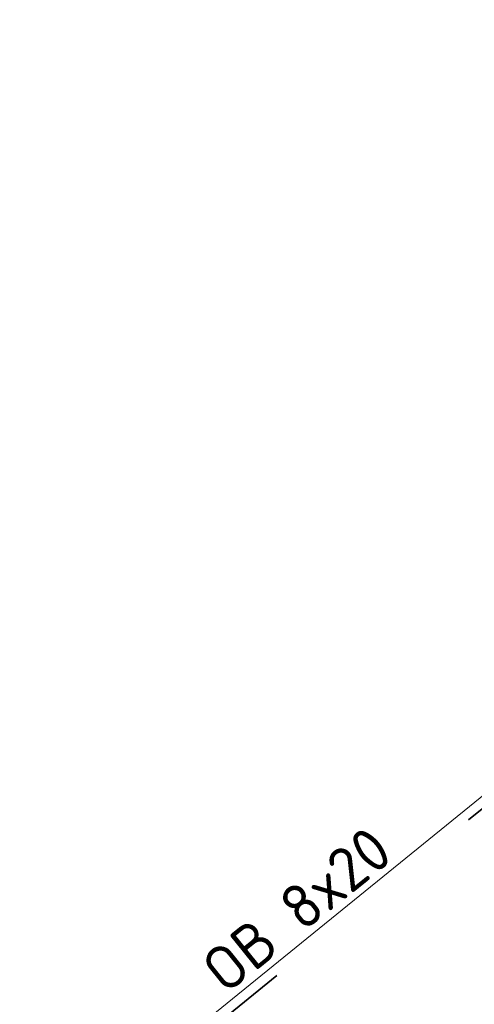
# Model space of a CAD drawing. Header units: metres. Extents: x 92403 to 95147, y 464428 to 465602.
# Tile 455 of 568: x 93261.99 to 93265.67, y 465119.57 to 465127.53. Entities that reach past the tile are written whole.
import ezdxf

# ---------------------------------------------------------------- set-up
doc = ezdxf.new("R2010")
doc.units = ezdxf.units.M
doc.linetypes.add('VH-OPSLUITBAND_80X200', pattern=[14, 8, -2, 2, -2])
for name, color, linetype, lineweight in [('N-WE-VH-KANTOPSLUITING_OPSLUITBAND_80X200-G', 7, 'VH-OPSLUITBAND_80X200', 35), ('N-WE-VH-KANTOPSLUITING_TROTTOIRBAND_130 150-T18', 10, 'CONTINUOUS', 18), ('N-WE-VH-KANTOPSLUITING_VOORKANTBAND-G', 50, 'CONTINUOUS', 35)]:
    doc.layers.add(name, color=color, linetype=linetype, lineweight=lineweight)
doc.styles.add('NLCS-ISO-M200-T18', font='NLCS-ISO.ttf', dxfattribs={"height": 0.36})

msp = doc.modelspace()

# ---------------------------------------------------------------- linework, layer by layer
at = {"layer": 'N-WE-VH-KANTOPSLUITING_OPSLUITBAND_80X200-G', "flags": 128}
msp.add_lwpolyline([(93266.66819851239, 465110.2682744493), (93263.22798902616, 465113.6520039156, -0.4606260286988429), (93263.58120488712, 465119.3997922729), (93278.88873649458, 465131.8233773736), (93281.38575891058, 465128.7453204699, 0.007736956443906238), (93271.02659537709, 465118.2471013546), (93271.30630864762, 465117.9794177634)], format="xyb", dxfattribs=at)
at = {"layer": 'N-WE-VH-KANTOPSLUITING_VOORKANTBAND-G', "linetype": 'Continuous', "lineweight": 15}
msp.add_lwpolyline([(93271.35644185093, 465118.0421716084), (93271.13970030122, 465118.2495917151, -0.007733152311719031), (93281.49371410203, 465128.7392292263), (93278.9004641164, 465131.935904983), (93263.53080489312, 465119.4619198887, 0.4603554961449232), (93263.17189060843, 465113.5949691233), (93266.6022579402, 465110.2209202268)], format="xyb", dxfattribs=at)

# ---------------------------------------------------------------- texts
at = {"layer": 'N-WE-VH-KANTOPSLUITING_TROTTOIRBAND_130 150-T18', "insert": (93263.43280069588, 465119.9180127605), "char_height": 0.36, "width": 4.669349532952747, "attachment_point": 1, "rotation": 38.90383229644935, "style": 'NLCS-ISO-M200-T18'}
msp.add_mtext('OB 8x20', dxfattribs=at)

doc.saveas('drawing.dxf')
